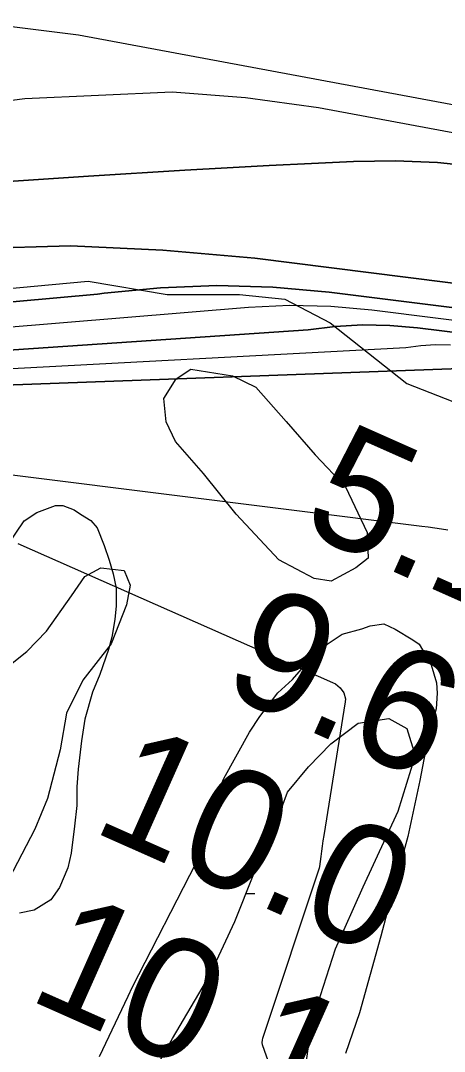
# Model space of a CAD drawing. Extents: x 3625074 to 3663148, y 511451 to 537151.
# Drawn here: x 3656312 to 3656548, y 530110 to 530684 of the extents above; entities that cross this region are included whole.
import ezdxf

# ---------------------------------------------------------------- set-up
doc = ezdxf.new("R2010")
doc.units = 0
for name, color, linetype in [('V-RIVR-EDGE', 7, 'Continuous'), ('V-RIVR-RANG', 7, 'Continuous'), ('V-SITE-VEGE', 7, 'Continuous'), ('V-TOPO-DPTH', 7, 'Continuous'), ('V-TOPO-MAJR', 7, 'Continuous'), ('V-TOPO-MINR', 7, 'Continuous'), ('V-TOPO-WATR', 7, 'Continuous'), ('V-WETL-SWMP', 7, 'Continuous')]:
    doc.layers.add(name, color=color, linetype=linetype)

msp = doc.modelspace()

# ---------------------------------------------------------------- linework, layer by layer
at = {"layer": 'V-RIVR-EDGE'}
msp.add_lwpolyline([(3655859.2, 530410.11), (3655872.4, 530410.08), (3655887.42, 530415.44), (3655897.63, 530414.22), (3655916.83, 530411.17), (3655936.62, 530402.71), (3655959.44, 530405.06), (3655982.26, 530410.41), (3656012.31, 530421.14), (3656064.63, 530461.23), (3656095.35, 530499.58), (3656121.81, 530521.12), (3656151.25, 530530.05), (3656225.7, 530532.87), (3656291.74, 530533.31), (3656349.98, 530538.57), (3656393.79, 530531.25), (3656434.01, 530531.16), (3656459.22, 530528.69), (3656484.4, 530515.42), (3656526.94, 530481.7), (3656561.12, 530468.41)], dxfattribs=at)
at = {"layer": 'V-SITE-VEGE'}
msp.add_lwpolyline([(3656498.64, 530379.15), (3656484.96, 530371.79), (3656475.44, 530373.23), (3656455.79, 530383.62), (3656432.2, 530409.03), (3656414.02, 530431.66), (3656398.53, 530449.5), (3656393.18, 530460.44), (3656391.94, 530473.39), (3656398.84, 530484.22), (3656407.06, 530489.59), (3656430.17, 530485.98), (3656443.05, 530479.73), (3656459.9, 530460.52), (3656476.07, 530441.99), (3656492.93, 530424.14), (3656504.95, 530398.84), (3656505.5, 530384.54)], close=True, dxfattribs=at)
for points in [[(3656305.53, 530392.04), (3656314.34, 530405.28), (3656321.33, 530409.85), (3656331.79, 530413.81), (3656335.84, 530413.77), (3656342.19, 530411.4), (3656345.64, 530409.05), (3656351.4, 530405.52), (3656354.84, 530401.44), (3656358.81, 530391.56), (3656361.63, 530383.42), (3656363.87, 530375.87), (3656365.54, 530367.75), (3656365.45, 530357.91), (3656364.8, 530350.39), (3656362.98, 530340.56), (3656361.18, 530333.62), (3656356.42, 530319.77), (3656352.28, 530309.96), (3656348.09, 530294.95), (3656346.24, 530282.8), (3656344.36, 530267.18), (3656343.7, 530257.34), (3656343.6, 530246.92), (3656342.34, 530235.35), (3656340.46, 530220.31), (3656338.66, 530212.22), (3656333.93, 530201.26), (3656329.23, 530194.35), (3656319.91, 530188.65), (3656311.79, 530186.98)], [(3656356.24, 530107.24), (3656372.18, 530140.69), (3656374.54, 530145.88), (3656409.91, 530215.05), (3656419.48, 530248.55), (3656425.39, 530261.82), (3656439.52, 530287.75), (3656445.39, 530296.38), (3656455.35, 530309.61), (3656463.53, 530317.07), (3656474.65, 530329.71), (3656482.81, 530336.58), (3656490.98, 530342.3), (3656502, 530345.1), (3656506.65, 530346.79), (3656514.19, 530347.88), (3656520.53, 530344.93), (3656530.32, 530339.05), (3656533.78, 530336.7), (3656538.34, 530329.13), (3656540.62, 530325.06), (3656543.43, 530315.19), (3656543.95, 530309.39), (3656543.3, 530300.71), (3656541.5, 530294.36), (3656539.68, 530285.11), (3656537.29, 530276.44), (3656534.25, 530260.83), (3656527.6, 530229.63), (3656523.41, 530214.61), (3656516.82, 530190.34), (3656512.62, 530174.17), (3656500.65, 530131.42), (3656492.92, 530108.91)]]:
    msp.add_lwpolyline(points, dxfattribs=at)
at = {"layer": 'V-TOPO-DPTH'}
for points in [[(3656299.93, 530593.66), (3656350.12, 530597.03), (3656403.71, 530600.34), (3656427.13, 530601.72), (3656450.55, 530603.03), (3656473.98, 530604.2), (3656497.41, 530605.3), (3656520.79, 530605.53), (3656544.1, 530604.7), (3656567.29, 530602.27)], [(3656567.29, 530602.27), (3656544.1, 530604.7), (3656520.79, 530605.53), (3656497.41, 530605.3), (3656473.98, 530604.2), (3656450.55, 530603.03), (3656427.13, 530601.72), (3656403.71, 530600.34), (3656350.12, 530597.03), (3656299.93, 530593.66)], [(3655822.14, 530490.88), (3655993.02, 530525.27), (3656008.01, 530528.06), (3656023.05, 530530.56), (3656038.16, 530532.61), (3656053.31, 530534.38), (3656057.9, 530534.84), (3656070.79, 530536.13), (3656083.68, 530537.39), (3656096.58, 530538.61), (3656109.48, 530539.8), (3656122.38, 530541.01), (3656135.27, 530542.25), (3656148.16, 530543.57), (3656161.04, 530544.92), (3656237.75, 530553.18), (3656288.98, 530556.89), (3656340.18, 530558.23), (3656391.35, 530555.99), (3656442.49, 530551.38), (3656570.37, 530535.33)], [(3656570.37, 530535.33), (3656442.49, 530551.38), (3656391.35, 530555.99), (3656340.18, 530558.23), (3656288.98, 530556.89), (3656237.75, 530553.18), (3656161.04, 530544.92), (3656148.16, 530543.57), (3656135.27, 530542.25), (3656122.38, 530541.01), (3656109.48, 530539.8), (3656096.58, 530538.61), (3656083.68, 530537.39), (3656070.79, 530536.13), (3656057.9, 530534.84), (3656053.31, 530534.38), (3656038.16, 530532.61), (3656023.05, 530530.56), (3656008.01, 530528.06), (3655993.02, 530525.27), (3655822.14, 530490.88)], [(3655852.19, 530476.9), (3655973.53, 530495.53), (3655997.14, 530498.75), (3656020.8, 530501.46), (3656044.54, 530503.38), (3656355.15, 530531.47), (3656358.8, 530531.96), (3656390.06, 530534.94), (3656421.34, 530536.29), (3656452.62, 530535.22), (3656483.91, 530532.52), (3656578.69, 530520.63), (3656593.45, 530517.65), (3656607.68, 530513.3), (3656621.11, 530506.89), (3656634.01, 530499.12), (3656774.56, 530399.41), (3656811.39, 530371.8), (3656847.17, 530342.96), (3656881.39, 530312.28), (3656914.57, 530280.37), (3657290.44, 529889.34)], [(3657290.44, 529889.34), (3656914.57, 530280.37), (3656881.39, 530312.28), (3656847.17, 530342.96), (3656811.39, 530371.8), (3656774.56, 530399.41), (3656634.01, 530499.12), (3656621.11, 530506.89), (3656607.68, 530513.3), (3656593.45, 530517.65), (3656578.69, 530520.63), (3656483.91, 530532.52), (3656452.62, 530535.22), (3656421.34, 530536.29), (3656390.06, 530534.94), (3656358.8, 530531.96), (3656355.15, 530531.47), (3656044.54, 530503.38), (3656020.8, 530501.46), (3655997.14, 530498.75), (3655973.53, 530495.53), (3655852.19, 530476.9)], [(3657247.91, 529856.42), (3656731.35, 530410.42), (3656714.21, 530424.43), (3656696.5, 530437.79), (3656616.76, 530494.36), (3656609.82, 530498.54), (3656602.6, 530501.98), (3656594.95, 530504.32), (3656587.01, 530505.93), (3656532.86, 530512.72), (3656517.64, 530513.97), (3656502.44, 530514.35), (3656487.26, 530513.43), (3656472.09, 530511.64), (3656046.75, 530482.64), (3656032.93, 530482.47), (3656019.13, 530481.97), (3656005.35, 530480.97), (3655991.6, 530479.63), (3655889.15, 530467.83), (3655858.51, 530463.17)], [(3655858.51, 530463.17), (3655889.15, 530467.83), (3655991.6, 530479.63), (3656005.35, 530480.97), (3656019.13, 530481.97), (3656032.93, 530482.47), (3656046.75, 530482.64), (3656472.09, 530511.64), (3656487.26, 530513.43), (3656502.44, 530514.35), (3656517.64, 530513.97), (3656532.86, 530512.72), (3656587.01, 530505.93), (3656594.95, 530504.32), (3656602.6, 530501.98), (3656609.82, 530498.54), (3656616.76, 530494.36), (3656696.5, 530437.79), (3656714.21, 530424.43), (3656731.35, 530410.42), (3657247.91, 529856.42)], [(3656571.88, 530490.55), (3656034.76, 530470.87), (3656026.49, 530471.12), (3656018.22, 530471.09), (3656009.97, 530470.68), (3656001.72, 530470.01), (3655931.29, 530462.57), (3655913.38, 530459.93), (3655895.7, 530456.33), (3655844.54, 530438.26)], [(3656571.88, 530490.55), (3656034.76, 530470.87), (3656026.49, 530471.12), (3656018.22, 530471.09), (3656009.97, 530470.68), (3656001.72, 530470.01), (3655931.29, 530462.57), (3655913.38, 530459.93), (3655895.7, 530456.33), (3655844.54, 530438.26)], [(3656310.78, 530392.68), (3656485.74, 530315.37), (3656487.31, 530314.52), (3656490.05, 530312.33), (3656492.08, 530309.48), (3656492.87, 530306.23), (3656492.81, 530304.49), (3656480.81, 530230.12), (3656480.36, 530227.23), (3656479.94, 530224.33), (3656479.55, 530221.43), (3656479.18, 530218.53), (3656478.51, 530212.93), (3656478.34, 530212.07), (3656446.84, 530117.29), (3656446.6, 530116.45), (3656446.4, 530114.75), (3656446.57, 530113.92), (3656500.2, 529962.33)]]:
    msp.add_lwpolyline(points, dxfattribs=at)
at = {"layer": 'V-TOPO-MAJR'}
msp.add_lwpolyline([(3655845.19, 530567.62), (3655880.67, 530575.94), (3655977.19, 530596.64), (3656003.17, 530601.77), (3656029.25, 530606.34), (3656055.46, 530610.05), (3656081.76, 530613.19), (3656108.31, 530615.91), (3656129.05, 530618.1), (3656149.79, 530620.34), (3656170.52, 530622.69), (3656191.24, 530625.1), (3656211.95, 530627.57), (3656232.66, 530630.07), (3656253.37, 530632.61), (3656274.07, 530635.16), (3656314.7, 530640.21), (3656396.55, 530644.04), (3656437.32, 530640.92), (3656478.01, 530635.28), (3656622.24, 530608.43)], dxfattribs=at)
at = {"layer": 'V-TOPO-MINR'}
for points in [[(3655513.44, 530498.43), (3656023.49, 530645.76), (3656027.86, 530646.64), (3656032.24, 530647.43), (3656036.64, 530648.06), (3656041.06, 530648.6), (3656044.91, 530649.01), (3656047.42, 530649.3), (3656049.92, 530649.62), (3656052.41, 530649.99), (3656054.89, 530650.4), (3656057.38, 530650.85), (3656059.85, 530651.32), (3656062.32, 530651.82), (3656064.78, 530652.35), (3656154.54, 530672.35), (3656201.93, 530679.92), (3656249.38, 530683.64), (3656296.94, 530681.59), (3656344.57, 530675.69), (3656613.13, 530625.69)], [(3656299.93, 530593.66), (3656350.12, 530597.03), (3656403.71, 530600.34), (3656427.13, 530601.72), (3656450.55, 530603.03), (3656473.98, 530604.2), (3656497.41, 530605.3), (3656520.79, 530605.53), (3656544.1, 530604.7), (3656567.29, 530602.27)], [(3655822.14, 530490.88), (3655993.02, 530525.27), (3656008.01, 530528.06), (3656023.05, 530530.56), (3656038.16, 530532.61), (3656053.31, 530534.38), (3656057.9, 530534.84), (3656070.79, 530536.13), (3656083.68, 530537.39), (3656096.58, 530538.61), (3656109.48, 530539.8), (3656122.38, 530541.01), (3656135.27, 530542.25), (3656148.16, 530543.57), (3656161.04, 530544.92), (3656237.75, 530553.18), (3656288.98, 530556.89), (3656340.18, 530558.23), (3656391.35, 530555.99), (3656442.49, 530551.38), (3656570.37, 530535.33)], [(3655852.19, 530476.9), (3655973.53, 530495.53), (3655997.14, 530498.75), (3656020.8, 530501.46), (3656044.54, 530503.38), (3656355.15, 530531.47), (3656358.8, 530531.96), (3656390.06, 530534.94), (3656421.34, 530536.29), (3656452.62, 530535.22), (3656483.91, 530532.52), (3656578.69, 530520.63), (3656593.45, 530517.65), (3656607.68, 530513.3), (3656621.11, 530506.89), (3656634.01, 530499.12), (3656774.56, 530399.41), (3656811.39, 530371.8), (3656847.17, 530342.96), (3656881.39, 530312.28), (3656914.57, 530280.37), (3657290.44, 529889.34)], [(3655831.98, 530465.6), (3655869.92, 530471.89), (3655983.35, 530487.02), (3656001.6, 530489.13), (3656019.89, 530490.82), (3656038.22, 530491.88), (3656056.58, 530492.51), (3656439.08, 530524.14), (3656461.89, 530525.32), (3656484.73, 530524.65), (3656507.58, 530522.72), (3656582.85, 530513.28), (3656594.2, 530510.99), (3656605.14, 530507.64), (3656615.46, 530502.72), (3656625.38, 530496.74), (3656736.58, 530417.85), (3656763.33, 530397.74), (3656789.27, 530376.69), (3656814, 530354.23), (3656837.92, 530330.83), (3656845.76, 530322.73), (3657292.35, 529874.29)], [(3655858.51, 530463.17), (3655889.15, 530467.83), (3655991.6, 530479.63), (3656005.35, 530480.97), (3656019.13, 530481.97), (3656032.93, 530482.47), (3656046.75, 530482.64), (3656472.09, 530511.64), (3656487.26, 530513.43), (3656502.44, 530514.35), (3656517.64, 530513.97), (3656532.86, 530512.72), (3656587.01, 530505.93), (3656594.95, 530504.32), (3656602.6, 530501.98), (3656609.82, 530498.54), (3656616.76, 530494.36), (3656696.5, 530437.79), (3656714.21, 530424.43), (3656731.35, 530410.42), (3657247.91, 529856.42)], [(3655861.97, 530456.62), (3655885.66, 530461.35), (3655909.65, 530464.84), (3655997.49, 530474.12), (3656008.04, 530475.02), (3656018.6, 530475.63), (3656029.17, 530475.82), (3656039.76, 530475.71), (3656526.48, 530501.74), (3656534.72, 530502.81), (3656542.97, 530503.38), (3656551.24, 530503.21)], [(3655392.66, 530277.54), (3655894.24, 530443.17), (3655905.75, 530448.19), (3655917.51, 530452.45), (3655929.44, 530456.02), (3655941.63, 530458.56), (3655954, 530460.41), (3656005.94, 530465.89), (3656011.89, 530466.31), (3656017.83, 530466.46), (3656023.77, 530466.2), (3656029.71, 530465.66), (3656535.3, 530402.33), (3656538.94, 530401.85), (3656542.58, 530401.36), (3656546.21, 530400.84), (3656549.84, 530400.29)], [(3656310.78, 530392.68), (3656485.74, 530315.37), (3656487.31, 530314.52), (3656490.05, 530312.33), (3656492.08, 530309.48), (3656492.87, 530306.23), (3656492.81, 530304.49), (3656480.81, 530230.12), (3656480.36, 530227.23), (3656479.94, 530224.33), (3656479.55, 530221.43), (3656479.18, 530218.53), (3656478.51, 530212.93), (3656478.34, 530212.07), (3656446.84, 530117.29), (3656446.6, 530116.45), (3656446.4, 530114.75), (3656446.57, 530113.92), (3656500.2, 529962.33)]]:
    msp.add_lwpolyline(points, dxfattribs=at)
at = {"layer": 'V-TOPO-WATR'}
msp.add_lwpolyline([(3655844.54, 530438.26), (3655895.7, 530456.33), (3655913.38, 530459.93), (3655931.29, 530462.57), (3656001.72, 530470.01), (3656009.97, 530470.68), (3656018.22, 530471.09), (3656026.49, 530471.12), (3656034.76, 530470.87), (3656571.88, 530490.55)], dxfattribs=at)
at = {"layer": 'V-WETL-SWMP'}
msp.add_line((3656437.62, 530197.83), (3656442.59, 530197.88), dxfattribs=at)
for points in [[(3656302.05, 530321.71), (3656315.76, 530332.48), (3656326.76, 530343.95), (3656340.56, 530363.57), (3656348.14, 530374.39), (3656357.04, 530379.08), (3656369.96, 530377.6), (3656373.29, 530369.4), (3656371.15, 530358.52), (3656362.78, 530336.82), (3656346.94, 530316.53), (3656337.92, 530298.23), (3656334.33, 530277.84), (3656327.27, 530250.68), (3656320.31, 530233.72), (3656305.76, 530205.94)], [(3656378.87, 530085.45), (3656396.87, 530117.29), (3656417.61, 530152.5), (3656431.5, 530182.33), (3656441.95, 530208.78), (3656454.46, 530237.26), (3656460.75, 530254.23), (3656472.45, 530268.42), (3656484.82, 530281.24), (3656499.9, 530292.68), (3656516.94, 530295.24), (3656527.1, 530289.71), (3656531.73, 530274.69), (3656521.92, 530243.46), (3656502.47, 530201.43), (3656487.18, 530166.84), (3656473.87, 530125.44), (3656469.48, 530092.12)]]:
    msp.add_lwpolyline(points, dxfattribs=at)

# ---------------------------------------------------------------- texts
at = {"layer": 'V-RIVR-RANG'}
for s, p in [('5.1', (3656466.75, 530400.5)), ('9.6', (3656422.5, 530310.74)), ('10.0', (3656350.77, 530233.19)), ('10.1', (3656315.19, 530139.57))]:
    msp.add_text(s, height=67, rotation=336.02833, dxfattribs=at).set_placement(p)

doc.saveas('drawing.dxf')
